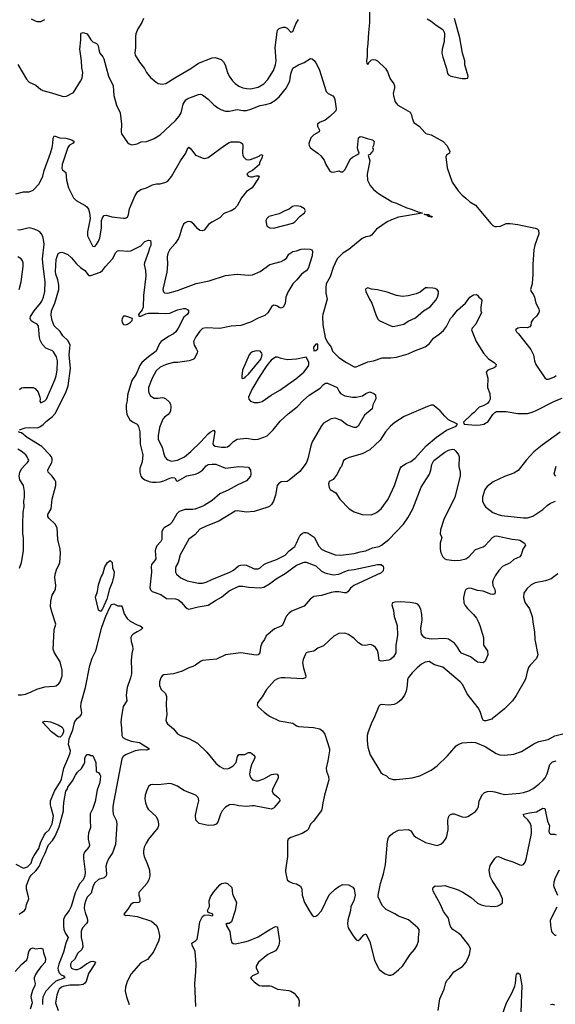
# Model space of a CAD drawing. Header units: inches. Extents: x 1771504 to 1971212, y 471788 to 643615.
# Tile 351 of 587: x 1871890 to 1877460, y 557953 to 568198. Entities that reach past the tile are written whole.
import ezdxf

# ---------------------------------------------------------------- set-up
doc = ezdxf.new("R2010")
doc.units = ezdxf.units.IN
doc.header["$MEASUREMENT"] = 0
doc.layers.add('B8575', color=7, linetype='Continuous')
doc.layers.add('B8576', color=7, linetype='Continuous')

msp = doc.modelspace()

# ---------------------------------------------------------------- linework, layer by layer
at = {"layer": 'B8575', "color": 5}
for points, elevation in [([(1871850, 559410), (1871930, 559370), (1871970, 559384), (1872000, 559410), (1872010, 559423), (1872023, 559470), (1872039, 559501), (1872090, 559574), (1872108, 559632), (1872146, 559714), (1872162, 559738), (1872196, 559770), (1872228, 559830), (1872241, 559910), (1872217, 560000)], 380), ([(1871886, 558890), (1871940, 558930), (1871953, 558950), (1871960, 558990), (1871984, 559050), (1871983, 559070), (1871962, 559150), (1871962, 559190), (1871993, 559270), (1872010, 559297), (1872059, 559341), (1872093, 559387), (1872126, 559470), (1872155, 559525), (1872178, 559590), (1872190, 559613), (1872230, 559659), (1872259, 559701), (1872299, 559801), (1872345, 559965), (1872347, 560000)], 360), ([(1872654, 560000), (1872650, 559989), (1872624, 559936), (1872622, 559870), (1872626, 559794), (1872606, 559734), (1872602, 559698), (1872603, 559670), (1872615, 559610), (1872609, 559590), (1872565, 559535), (1872554, 559510), (1872552, 559470), (1872570, 559330), (1872568, 559290), (1872551, 559250), (1872513, 559207), (1872486, 559154), (1872468, 559112), (1872425, 558970), (1872403, 558930), (1872360, 558870), (1872346, 558834), (1872344, 558770), (1872350, 558730), (1872367, 558690), (1872393, 558650), (1872369, 558591), (1872346, 558494), (1872298, 558370), (1872288, 558328), (1872289, 558309), (1872301, 558281), (1872321, 558261), (1872344, 558250), (1872360, 558230), (1872267, 558193), (1872224, 558156), (1872162, 558090), (1872132, 558028), (1872126, 557994), (1872126, 557950)], 360), ([(1872860, 560000), (1872858, 559970), (1872863, 559930), (1872894, 559870), (1872901, 559830), (1872885, 559615), (1872856, 559530), (1872814, 559466), (1872795, 559425), (1872787, 559390), (1872793, 559310), (1872789, 559290), (1872770, 559268), (1872710, 559253), (1872670, 559217), (1872653, 559187), (1872633, 559110), (1872593, 559067), (1872573, 559027), (1872563, 558990), (1872562, 558950), (1872570, 558910), (1872592, 558850), (1872595, 558825), (1872594, 558810), (1872586, 558794), (1872543, 558750), (1872530, 558715), (1872529, 558650), (1872544, 558590), (1872546, 558550), (1872535, 558525), (1872493, 558487), (1872459, 558421), (1872430, 558390), (1872420, 558370), (1872417, 558350), (1872429, 558330), (1872443, 558323), (1872470, 558315), (1872490, 558317), (1872524, 558330), (1872584, 558376), (1872630, 558399), (1872650, 558401), (1872670, 558396), (1872677, 558390), (1872673, 558373), (1872607, 558273), (1872580, 558190), (1872568, 558172), (1872550, 558160), (1872510, 558151), (1872410, 558152), (1872342, 558138), (1872324, 558130), (1872302, 558110), (1872289, 558090), (1872276, 558050), (1872261, 557970), (1872291, 557890)], 380), ([(1873217, 560000), (1873225, 559985), (1873308, 559908), (1873325, 559870), (1873332, 559830), (1873332, 559810), (1873325, 559790), (1873230, 559670), (1873204, 559630), (1873186, 559590), (1873176, 559550), (1873176, 559524), (1873184, 559490), (1873217, 559417), (1873239, 559350), (1873245, 559290), (1873233, 559250), (1873211, 559209), (1873130, 559117), (1873128, 559090), (1873139, 559050), (1873138, 559022), (1873128, 559012), (1873070, 559010), (1873047, 558990), (1873016, 558944), (1872972, 558890), (1872990, 558878), (1873010, 558881), (1873110, 558867), (1873259, 558819), (1873315, 558770), (1873331, 558730), (1873343, 558670), (1873345, 558650), (1873335, 558610), (1873280, 558500), (1873219, 558421), (1873150, 558383), (1873050, 558269), (1873006, 558190), (1872991, 558130), (1872988, 558090), (1872999, 558030), (1873028, 557950)], 420), ([(1874026, 560000), (1873995, 559965), (1873978, 559930), (1873950, 559849), (1873934, 559826), (1873910, 559816), (1873850, 559815), (1873756, 559836), (1873723, 559870), (1873719, 559921), (1873737, 560000)], 420), ([(1874536, 560000), (1874530, 559993), (1874510, 559982), (1874419, 560000)], 420), ([(1875035, 560000), (1875030, 559970), (1874943, 559857), (1874913, 559827), (1874889, 559771), (1874879, 559761), (1874826, 559730), (1874710, 559690), (1874683, 559670), (1874675, 559650), (1874676, 559490), (1874653, 559350), (1874653, 559330), (1874671, 559250), (1874691, 559231), (1874730, 559215), (1874770, 559206), (1874810, 559181), (1874825, 559150), (1874828, 559090), (1874852, 559012), (1874911, 558911), (1874930, 558882), (1874950, 558866), (1874970, 558871), (1874990, 558885), (1875030, 558926), (1875110, 559091), (1875170, 559150), (1875210, 559179), (1875250, 559199), (1875310, 559195), (1875353, 559173), (1875370, 559150), (1875379, 559090), (1875365, 559030), (1875333, 558970), (1875330, 558928), (1875302, 558830), (1875298, 558790), (1875306, 558750), (1875350, 558675), (1875390, 558625), (1875410, 558618), (1875430, 558631), (1875470, 558676), (1875490, 558685), (1875530, 558606), (1875580, 558410), (1875622, 558330), (1875630, 558317), (1875691, 558271), (1875730, 558258), (1875750, 558258), (1875770, 558265), (1875830, 558311), (1875870, 558351), (1875950, 558470), (1875997, 558523), (1876020, 558560), (1876036, 558610), (1876036, 558650), (1876046, 558710), (1876043, 558730), (1876029, 558750), (1875932, 558832), (1875830, 558869), (1875790, 558896), (1875700, 558940), (1875661, 558981), (1875619, 559070), (1875619, 559090), (1875642, 559210), (1875672, 559310), (1875693, 559407), (1875715, 559650), (1875727, 559690), (1875742, 559710), (1875770, 559734), (1875830, 559764), (1875930, 559772), (1875958, 559758), (1875990, 559710), (1876010, 559694), (1876110, 559637), (1876230, 559607), (1876250, 559611), (1876270, 559621), (1876296, 559644), (1876319, 559670), (1876329, 559690), (1876347, 559770), (1876344, 559870), (1876352, 559910), (1876371, 559929), (1876390, 559935), (1876410, 559935), (1876490, 559903), (1876530, 559899), (1876550, 559906), (1876590, 559931), (1876630, 559961), (1876652, 559988), (1876657, 560000)], 440), ([(1876241, 557890), (1876258, 558010), (1876305, 558110), (1876321, 558179), (1876335, 558205), (1876361, 558230), (1876405, 558290), (1876494, 558346), (1876533, 558390), (1876569, 558470), (1876579, 558530), (1876561, 558570), (1876481, 558670), (1876458, 558690), (1876396, 558730), (1876375, 558755), (1876363, 558783), (1876351, 558850), (1876298, 558918), (1876267, 558990), (1876190, 559130), (1876186, 559150), (1876190, 559170), (1876210, 559185), (1876250, 559181), (1876310, 559190), (1876450, 559145), (1876500, 559120), (1876584, 559064), (1876650, 559006), (1876690, 558987), (1876730, 558978), (1876830, 558970), (1876863, 558977), (1876890, 558991), (1876910, 559010), (1876910, 559050), (1876876, 559130), (1876803, 559243), (1876784, 559284), (1876773, 559350), (1876782, 559398), (1876830, 559472), (1876850, 559488), (1876870, 559490), (1876930, 559462), (1877017, 559437), (1877090, 559404), (1877110, 559402), (1877130, 559408), (1877147, 559433), (1877156, 559464), (1877212, 559730), (1877213, 559770), (1877209, 559810), (1877198, 559838), (1877174, 559874), (1877133, 559910), (1877129, 559930), (1877190, 559944), (1877265, 559955), (1877330, 559993), (1877350, 559991), (1877378, 559858), (1877399, 559810), (1877394, 559754), (1877397, 559737), (1877410, 559724), (1877450, 559722), (1877470, 559716)], 420), ([(1877500, 559350), (1877459, 559270), (1877445, 559225), (1877443, 559190), (1877447, 559170), (1877482, 559090)], 420), ([(1873720, 557930), (1873711, 558169), (1873723, 558290), (1873724, 558370), (1873716, 558504), (1873683, 558570), (1873681, 558590), (1873723, 558617), (1873734, 558630), (1873750, 558711), (1873763, 558810), (1873790, 558866), (1873810, 558882), (1873850, 558884), (1873890, 558874), (1873898, 558882), (1873898, 558890), (1873890, 558895), (1873850, 558908), (1873842, 558930), (1873864, 558970), (1873861, 559030), (1873874, 559070), (1873910, 559123), (1873970, 559195), (1873990, 559211), (1874030, 559218), (1874050, 559211), (1874096, 559170), (1874103, 559103), (1874114, 559074), (1874139, 559030), (1874144, 559010), (1874130, 558930), (1874091, 558810), (1874070, 558794), (1874045, 558795), (1874034, 558790), (1874042, 558782), (1874042, 558770), (1874050, 558751), (1874075, 558710), (1874085, 558630), (1874095, 558595), (1874110, 558586), (1874130, 558583), (1874230, 558603), (1874270, 558615), (1874370, 558655), (1874490, 558731), (1874550, 558763), (1874570, 558758), (1874572, 558752), (1874591, 558610), (1874586, 558570), (1874570, 558536), (1874550, 558510), (1874469, 558471), (1874373, 558390), (1874348, 558350), (1874350, 558330), (1874370, 558290), (1874367, 558273), (1874311, 558249), (1874291, 558230), (1874305, 558210), (1874330, 558186), (1874382, 558150), (1874410, 558144), (1874490, 558145), (1874510, 558141), (1874570, 558109), (1874690, 558096), (1874710, 558089), (1874743, 558070), (1874763, 558050), (1874788, 558010), (1874795, 557990), (1874793, 557930)], 420), ([(1877476, 558964), (1877408, 558830), (1877410, 558774), (1877422, 558710), (1877430, 558696), (1877454, 558674), (1877470, 558671)], 420), ([(1871844, 558296), (1871910, 558367), (1871963, 558417), (1871976, 558444), (1871980, 558490), (1871990, 558510), (1872010, 558534), (1872030, 558541), (1872051, 558531), (1872110, 558539), (1872130, 558531), (1872138, 558490), (1872159, 558430), (1872155, 558390), (1872113, 558347), (1872079, 558301), (1872055, 558265), (1872042, 558230), (1872040, 558210), (1872050, 558170), (1872048, 558150), (1872024, 558096), (1872010, 558050), (1872007, 558030), (1872019, 557970), (1871999, 557901)], 340), ([(1876910, 557850), (1876953, 557970), (1877008, 558070), (1877038, 558142), (1877045, 558170), (1877052, 558248), (1877058, 558262), (1877070, 558279), (1877090, 558266), (1877113, 558150), (1877102, 557870)], 380), ([(1877409, 557951), (1877430, 557955), (1877450, 557948)], 380)]:
    msp.add_lwpolyline(points, dxfattribs=dict(at, elevation=elevation))
at = {"layer": 'B8576', "color": 5}
for points, elevation in [([(1872008, 568208), (1872050, 568186), (1872070, 568181), (1872110, 568181), (1872150, 568201)], 480), ([(1873179, 568210), (1873160, 568170), (1873118, 568102), (1873097, 568050), (1873093, 568027), (1873095, 567910), (1873088, 567850), (1873090, 567830), (1873135, 567755), (1873188, 567690), (1873210, 567650), (1873250, 567597), (1873310, 567547), (1873330, 567536), (1873370, 567528), (1873410, 567533), (1873505, 567595), (1873669, 567690), (1873750, 567745), (1873890, 567802), (1873924, 567804), (1873985, 567785), (1874010, 567760), (1874027, 567730), (1874050, 567650), (1874069, 567610), (1874102, 567562), (1874130, 567533), (1874168, 567508), (1874209, 567489), (1874250, 567481), (1874290, 567480), (1874370, 567498), (1874430, 567532), (1874470, 567576), (1874529, 567670), (1874550, 567730), (1874557, 567770), (1874547, 567910), (1874566, 568070), (1874572, 568088), (1874590, 568106), (1874630, 568120), (1874650, 568120), (1874670, 568111), (1874710, 568070), (1874730, 568076), (1874763, 568157), (1874790, 568200)], 480), ([(1875529, 568289), (1875528, 568170), (1875516, 568064), (1875512, 567950), (1875505, 567890), (1875505, 567815), (1875498, 567770), (1875501, 567741), (1875510, 567731), (1875523, 567757), (1875550, 567779), (1875570, 567785), (1875590, 567782), (1875611, 567771), (1875694, 567690), (1875715, 567655), (1875743, 567583), (1875781, 567530), (1875788, 567510), (1875788, 567490), (1875774, 567430), (1875776, 567410), (1875792, 567352), (1875806, 567330), (1875824, 567310), (1875852, 567290), (1875950, 567237), (1875965, 567210), (1875972, 567172), (1875990, 567130), (1876048, 567088), (1876103, 567023), (1876115, 567015), (1876170, 567001), (1876262, 566950), (1876295, 566930), (1876332, 566890), (1876363, 566830), (1876361, 566810), (1876330, 566790), (1876320, 566770), (1876337, 566657), (1876387, 566507), (1876450, 566416), (1876490, 566371), (1876530, 566343), (1876570, 566303), (1876630, 566270), (1876790, 566078), (1876810, 566058), (1876830, 566047), (1876850, 566045), (1876890, 566050), (1876950, 566076), (1876990, 566076), (1877070, 566066), (1877250, 566030), (1877270, 566023), (1877285, 566010), (1877290, 565970), (1877248, 565852), (1877237, 565803), (1877225, 565650), (1877228, 565552), (1877218, 565450), (1877203, 565390), (1877209, 565370), (1877234, 565334), (1877244, 565310), (1877258, 565250), (1877290, 565191), (1877292, 565170), (1877288, 565150), (1877266, 565114), (1877230, 565081), (1877208, 565050), (1877205, 565015), (1877196, 565004), (1877167, 564993), (1877110, 564995), (1877071, 564990), (1877047, 564970), (1877055, 564950), (1877079, 564930), (1877206, 564766), (1877233, 564710), (1877244, 564650), (1877259, 564610), (1877350, 564471), (1877370, 564459), (1877390, 564457), (1877450, 564482), (1877470, 564497)], 480), ([(1876128, 568208), (1876170, 568184), (1876221, 568141), (1876290, 568096), (1876304, 568070), (1876308, 568050), (1876303, 567970), (1876284, 567890), (1876281, 567850), (1876289, 567809), (1876328, 567690), (1876340, 567640), (1876350, 567625), (1876372, 567612), (1876492, 567588), (1876530, 567587), (1876549, 567591), (1876553, 567610), (1876519, 567730), (1876520, 567770), (1876494, 567850), (1876468, 568010), (1876413, 568210)], 520), ([(1871871, 567731), (1871960, 567580), (1871987, 567547), (1872057, 567517), (1872110, 567473), (1872130, 567462), (1872219, 567439), (1872330, 567402), (1872350, 567399), (1872376, 567404), (1872450, 567441), (1872523, 567557), (1872538, 567590), (1872547, 567650), (1872536, 567696), (1872534, 567770), (1872516, 567890), (1872527, 567990), (1872527, 568050), (1872530, 568058), (1872550, 568065), (1872590, 568051), (1872629, 567989), (1872650, 567968), (1872690, 567950), (1872700, 567940), (1872707, 567927), (1872715, 567870), (1872723, 567850), (1872753, 567813), (1872764, 567790), (1872813, 567610), (1872861, 567510), (1872869, 567410), (1872895, 567310), (1872936, 567230), (1872949, 567110), (1872946, 567030), (1872950, 567012), (1873010, 566921), (1873027, 566907), (1873057, 566897), (1873110, 566905), (1873152, 566928), (1873210, 566930), (1873230, 566937), (1873290, 566962), (1873350, 566999), (1873510, 567150), (1873550, 567194), (1873570, 567230), (1873590, 567321), (1873616, 567364), (1873640, 567380), (1873750, 567419), (1873770, 567422), (1873790, 567418), (1873850, 567370), (1873910, 567312), (1873950, 567280), (1873983, 567263), (1874030, 567248), (1874070, 567248), (1874150, 567263), (1874212, 567252), (1874250, 567253), (1874294, 567266), (1874390, 567307), (1874450, 567316), (1874499, 567330), (1874544, 567356), (1874590, 567397), (1874666, 567490), (1874698, 567562), (1874710, 567636), (1874730, 567695), (1874789, 567730), (1874850, 567753), (1874915, 567795), (1874930, 567791), (1874953, 567773), (1874971, 567750), (1875004, 567684), (1875076, 567450), (1875098, 567430), (1875146, 567406), (1875161, 567390), (1875168, 567368), (1875182, 567270), (1875177, 567250), (1875116, 567190), (1875066, 567154), (1875008, 567130), (1874988, 567110), (1874986, 567090), (1875007, 567050), (1875006, 567030), (1874950, 567002), (1874916, 566970), (1874898, 566910), (1874900, 566890), (1874910, 566870), (1874930, 566850), (1874991, 566810), (1875022, 566782), (1875056, 566736), (1875075, 566690), (1875111, 566630), (1875130, 566616), (1875150, 566611), (1875210, 566626), (1875230, 566616), (1875250, 566615), (1875270, 566637), (1875331, 566750), (1875351, 566769), (1875404, 566796), (1875422, 566810), (1875406, 566846), (1875404, 566864), (1875413, 566970), (1875430, 566982), (1875450, 566980), (1875502, 566962), (1875559, 566950), (1875575, 566930), (1875571, 566890), (1875558, 566870), (1875566, 566850), (1875561, 566830), (1875550, 566815), (1875530, 566795), (1875514, 566790), (1875530, 566730), (1875502, 566590), (1875508, 566528), (1875533, 566473), (1875570, 566430), (1875622, 566390), (1875764, 566304), (1875810, 566288), (1875904, 566244), (1875970, 566225), (1876030, 566200), (1876078, 566190), (1876075, 566185), (1875830, 566143), (1875757, 566117), (1875710, 566094), (1875601, 566019), (1875550, 565956), (1875530, 565946), (1875490, 565939), (1875450, 565920), (1875312, 565808), (1875250, 565770), (1875192, 565710), (1875150, 565620), (1875117, 565523), (1875078, 565450), (1875072, 565410), (1875073, 565353), (1875089, 565290), (1875042, 565130), (1875039, 565110), (1875042, 565022), (1875068, 564890), (1875086, 564846), (1875129, 564790), (1875144, 564750), (1875210, 564682), (1875290, 564630), (1875370, 564587), (1875390, 564587), (1875510, 564639), (1875570, 564647), (1875661, 564679), (1875750, 564681), (1875810, 564688), (1875930, 564720), (1875989, 564751), (1876105, 564795), (1876151, 564829), (1876195, 564885), (1876254, 564926), (1876297, 564963), (1876330, 565007), (1876370, 565090), (1876391, 565109), (1876443, 565177), (1876525, 565250), (1876570, 565310), (1876610, 565335), (1876639, 565339), (1876650, 565332), (1876665, 565310), (1876691, 565291), (1876696, 565276), (1876687, 565207), (1876686, 565170), (1876691, 565150), (1876635, 565030), (1876597, 564990), (1876587, 564970), (1876638, 564850), (1876714, 564730), (1876764, 564670), (1876825, 564630), (1876844, 564610), (1876843, 564597), (1876843, 564590), (1876825, 564575), (1876758, 564550), (1876741, 564530), (1876759, 564470), (1876756, 564370), (1876778, 564310), (1876782, 564250), (1876772, 564230), (1876754, 564206), (1876710, 564179), (1876670, 564165), (1876650, 564150), (1876615, 564110), (1876587, 564090), (1876505, 564010), (1876511, 563991), (1876630, 563980), (1876678, 563982), (1876717, 563990), (1876762, 564018), (1876810, 564091), (1876830, 564111), (1876850, 564121), (1876950, 564122), (1877070, 564102), (1877130, 564099), (1877170, 564101), (1877210, 564111), (1877253, 564127), (1877450, 564230), (1877530, 564260)], 460), ([(1871850, 566387), (1871930, 566407), (1871990, 566407), (1872030, 566426), (1872091, 566489), (1872131, 566570), (1872144, 566630), (1872210, 566808), (1872229, 566870), (1872236, 566910), (1872239, 566961), (1872249, 566991), (1872308, 566968), (1872370, 566966), (1872431, 566950), (1872456, 566930), (1872446, 566914), (1872408, 566892), (1872392, 566868), (1872330, 566690), (1872329, 566649), (1872335, 566635), (1872369, 566609), (1872378, 566530), (1872397, 566450), (1872450, 566345), (1872476, 566316), (1872570, 566265), (1872588, 566250), (1872606, 566226), (1872616, 566190), (1872623, 566130), (1872596, 565990), (1872596, 565950), (1872647, 565847), (1872650, 565842), (1872670, 565839), (1872690, 565859), (1872710, 565894), (1872723, 565930), (1872740, 566030), (1872742, 566110), (1872750, 566136), (1872764, 566156), (1872770, 566161), (1872790, 566164), (1872847, 566147), (1872970, 566132), (1872990, 566132), (1873010, 566145), (1873020, 566170), (1873032, 566230), (1873048, 566272), (1873091, 566369), (1873114, 566406), (1873150, 566432), (1873210, 566450), (1873270, 566480), (1873311, 566491), (1873350, 566491), (1873410, 566507), (1873430, 566517), (1873470, 566568), (1873561, 566730), (1873617, 566810), (1873630, 566846), (1873649, 566871), (1873670, 566856), (1873718, 566790), (1873798, 566758), (1873815, 566755), (1873850, 566766), (1874019, 566890), (1874070, 566922), (1874090, 566929), (1874170, 566928), (1874190, 566922), (1874206, 566906), (1874210, 566890), (1874207, 566810), (1874210, 566790), (1874219, 566770), (1874245, 566745), (1874270, 566739), (1874290, 566743), (1874380, 566780), (1874390, 566790), (1874410, 566794), (1874415, 566790), (1874411, 566769), (1874385, 566710), (1874385, 566690), (1874312, 566628), (1874270, 566609), (1874251, 566590), (1874265, 566570), (1874290, 566562), (1874310, 566563), (1874350, 566575), (1874375, 566575), (1874382, 566570), (1874372, 566550), (1874307, 566450), (1874250, 566410), (1874196, 566344), (1874150, 566262), (1874124, 566230), (1874090, 566208), (1874030, 566190), (1874010, 566177), (1873970, 566138), (1873888, 566092), (1873854, 566066), (1873810, 566010), (1873790, 566001), (1873765, 566005), (1873742, 566022), (1873701, 566070), (1873670, 566094), (1873650, 566098), (1873630, 566095), (1873610, 566085), (1873594, 566070), (1873575, 566030), (1873553, 565950), (1873540, 565920), (1873507, 565870), (1873450, 565808), (1873430, 565766), (1873424, 565730), (1873426, 565650), (1873421, 565570), (1873382, 565410), (1873379, 565390), (1873385, 565365), (1873396, 565356), (1873430, 565352), (1873530, 565380), (1873726, 565454), (1873860, 565480), (1874030, 565536), (1874150, 565549), (1874270, 565539), (1874310, 565545), (1874390, 565578), (1874490, 565650), (1874610, 565684), (1874641, 565699), (1874663, 565717), (1874690, 565757), (1874730, 565787), (1874770, 565794), (1874818, 565810), (1874850, 565814), (1874911, 565811), (1874925, 565805), (1874935, 565790), (1874930, 565742), (1874889, 565610), (1874870, 565585), (1874820, 565550), (1874772, 565490), (1874732, 565450), (1874678, 565362), (1874657, 565310), (1874650, 565244), (1874630, 565207), (1874610, 565197), (1874590, 565203), (1874570, 565218), (1874550, 565225), (1874530, 565227), (1874509, 565211), (1874470, 565147), (1874441, 565119), (1874370, 565094), (1874290, 565052), (1874190, 565016), (1874090, 565010), (1873970, 564984), (1873830, 564992), (1873790, 564984), (1873762, 564958), (1873720, 564900), (1873699, 564850), (1873705, 564810), (1873730, 564770), (1873738, 564750), (1873737, 564730), (1873704, 564670), (1873690, 564661), (1873651, 564650), (1873530, 564632), (1873490, 564631), (1873414, 564610), (1873350, 564582), (1873310, 564544), (1873267, 564470), (1873230, 564370), (1873229, 564330), (1873235, 564310), (1873250, 564286), (1873270, 564269), (1873290, 564260), (1873330, 564260), (1873370, 564267), (1873390, 564264), (1873410, 564253), (1873443, 564223), (1873457, 564197), (1873462, 564170), (1873459, 564130), (1873450, 564110), (1873433, 564090), (1873396, 564064), (1873379, 564041), (1873344, 563956), (1873329, 563870), (1873330, 563830), (1873372, 563752), (1873385, 563690), (1873401, 563650), (1873415, 563630), (1873430, 563618), (1873470, 563605), (1873530, 563614), (1873604, 563650), (1873670, 563704), (1873774, 563806), (1873850, 563889), (1873870, 563906), (1873910, 563927), (1873919, 563910), (1873902, 563810), (1873900, 563790), (1873904, 563770), (1873922, 563762), (1873990, 563750), (1874030, 563749), (1874050, 563753), (1874076, 563770), (1874112, 563810), (1874150, 563832), (1874250, 563844), (1874330, 563829), (1874370, 563835), (1874430, 563853), (1874462, 563870), (1874490, 563895), (1874526, 563930), (1874600, 564020), (1874682, 564098), (1874777, 564170), (1874841, 564239), (1874900, 564290), (1875014, 564366), (1875050, 564404), (1875070, 564415), (1875090, 564416), (1875190, 564372), (1875212, 564330), (1875227, 564310), (1875270, 564285), (1875350, 564269), (1875390, 564270), (1875455, 564285), (1875490, 564310), (1875530, 564327), (1875574, 564310), (1875590, 564294), (1875593, 564253), (1875564, 564190), (1875556, 564150), (1875477, 564083), (1875410, 563970), (1875390, 563956), (1875370, 563955), (1875310, 563975), (1875287, 563987), (1875230, 564033), (1875170, 564052), (1875130, 564045), (1875050, 564001), (1875028, 563972), (1874933, 563807), (1874916, 563764), (1874888, 563630), (1874870, 563585), (1874802, 563498), (1874694, 563406), (1874670, 563393), (1874610, 563388), (1874582, 563370), (1874569, 563350), (1874549, 563250), (1874529, 563190), (1874510, 563154), (1874490, 563135), (1874470, 563125), (1874330, 563082), (1874250, 563074), (1874151, 563089), (1874130, 563085), (1873960, 562980), (1873830, 562929), (1873764, 562896), (1873710, 562839), (1873648, 562792), (1873559, 562630), (1873537, 562550), (1873515, 562510), (1873511, 562490), (1873511, 562450), (1873521, 562430), (1873566, 562390), (1873630, 562359), (1873750, 562334), (1873790, 562334), (1873830, 562344), (1873887, 562373), (1874074, 562450), (1874113, 562470), (1874165, 562515), (1874190, 562524), (1874230, 562527), (1874250, 562523), (1874330, 562483), (1874370, 562486), (1874390, 562495), (1874430, 562528), (1874457, 562543), (1874560, 562580), (1874650, 562626), (1874692, 562670), (1874750, 562717), (1874770, 562751), (1874792, 562808), (1874807, 562833), (1874830, 562857), (1874850, 562864), (1874870, 562864), (1874890, 562856), (1874953, 562813), (1875001, 562721), (1875030, 562690), (1875070, 562669), (1875170, 562630), (1875230, 562628), (1875370, 562644), (1875430, 562662), (1875490, 562673), (1875558, 562702), (1875630, 562718), (1875653, 562730), (1875730, 562790), (1875882, 562950), (1875926, 563014), (1875980, 563110), (1876065, 563335), (1876151, 563470), (1876166, 563510), (1876175, 563570), (1876197, 563610), (1876310, 563697), (1876350, 563718), (1876390, 563729), (1876410, 563725), (1876425, 563710), (1876454, 563670), (1876462, 563650), (1876458, 563550), (1876470, 563490), (1876469, 563450), (1876416, 563230), (1876302, 562998), (1876265, 562890), (1876262, 562850), (1876279, 562810), (1876264, 562750), (1876264, 562690), (1876270, 562650), (1876290, 562610), (1876310, 562590), (1876330, 562582), (1876410, 562570), (1876470, 562573), (1876530, 562590), (1876560, 562610), (1876630, 562684), (1876710, 562712), (1876730, 562728), (1876806, 562810), (1876830, 562823), (1876850, 562827), (1877010, 562793), (1877073, 562787), (1877090, 562782), (1877141, 562750), (1877151, 562730), (1877121, 562690), (1877106, 562630), (1877091, 562610), (1877030, 562581), (1876990, 562547), (1876912, 562508), (1876872, 562468), (1876835, 562410), (1876813, 562370), (1876808, 562350), (1876810, 562310), (1876830, 562270), (1876835, 562250), (1876830, 562224), (1876810, 562219), (1876790, 562222), (1876711, 562251), (1876650, 562260), (1876590, 562281), (1876570, 562282), (1876550, 562281), (1876531, 562270), (1876520, 562250), (1876505, 562185), (1876509, 562130), (1876522, 562102), (1876546, 562070), (1876610, 562010), (1876640, 561970), (1876661, 561930), (1876675, 561895), (1876712, 561770), (1876713, 561690), (1876755, 561630), (1876757, 561590), (1876730, 561522), (1876710, 561505), (1876650, 561514), (1876577, 561570), (1876486, 561606), (1876466, 561626), (1876444, 561670), (1876411, 561710), (1876350, 561753), (1876310, 561760), (1876170, 561752), (1876110, 561764), (1876093, 561773), (1876070, 561805), (1876064, 561830), (1876061, 561870), (1876074, 561950), (1876073, 562010), (1876063, 562063), (1876042, 562102), (1876030, 562116), (1876010, 562124), (1875950, 562135), (1875850, 562140), (1875790, 562138), (1875766, 562130), (1875761, 562110), (1875776, 562050), (1875785, 561990), (1875814, 561894), (1875819, 561790), (1875802, 561690), (1875802, 561610), (1875778, 561570), (1875750, 561545), (1875730, 561534), (1875650, 561523), (1875630, 561529), (1875618, 561610), (1875610, 561633), (1875590, 561665), (1875570, 561682), (1875550, 561694), (1875530, 561698), (1875490, 561688), (1875450, 561691), (1875413, 561713), (1875370, 561758), (1875310, 561800), (1875270, 561815), (1875210, 561813), (1875156, 561784), (1875050, 561683), (1874990, 561658), (1874950, 561626), (1874890, 561619), (1874870, 561609), (1874857, 561590), (1874838, 561542), (1874831, 561510), (1874841, 561450), (1874865, 561370), (1874863, 561350), (1874830, 561341), (1874650, 561350), (1874610, 561350), (1874578, 561342), (1874539, 561321), (1874455, 561230), (1874410, 561154), (1874363, 561090), (1874362, 561082), (1874361, 561070), (1874371, 561050), (1874432, 560992), (1874487, 560950), (1874590, 560903), (1874730, 560879), (1874770, 560850), (1874790, 560845), (1874947, 560833), (1875010, 560818), (1875038, 560798), (1875064, 560764), (1875112, 560610), (1875113, 560590), (1875095, 560485), (1875076, 560410), (1875080, 560380), (1875103, 560323), (1875104, 560290), (1875059, 560130), (1875042, 560050), (1875035, 560000)], 440), ([(1871888, 564352), (1871910, 564368), (1871930, 564372), (1872012, 564372), (1872030, 564370), (1872050, 564361), (1872082, 564322), (1872101, 564270), (1872103, 564250), (1872098, 564230), (1872110, 564212), (1872150, 564231), (1872170, 564251), (1872257, 564450), (1872270, 564491), (1872280, 564550), (1872284, 564650), (1872271, 564690), (1872242, 564742), (1872230, 564752), (1872161, 564781), (1872122, 564822), (1872104, 564864), (1872097, 564890), (1872086, 565010), (1872070, 565030), (1872030, 565050), (1872010, 565065), (1871999, 565090), (1872003, 565110), (1872041, 565170), (1872107, 565250), (1872119, 565270), (1872137, 565310), (1872151, 565370), (1872155, 565470), (1872133, 565633), (1872128, 565710), (1872144, 565864), (1872139, 565910), (1872130, 565944), (1872114, 565974), (1872099, 565990), (1872068, 566008), (1872030, 566023), (1871989, 566031), (1871890, 566010), (1871870, 566012)], 440), ([(1871888, 563932), (1871948, 563950), (1871990, 563955), (1872070, 563952), (1872099, 563961), (1872135, 563985), (1872170, 564021), (1872230, 564070), (1872258, 564102), (1872281, 564139), (1872374, 564330), (1872395, 564390), (1872417, 564570), (1872404, 564710), (1872415, 564815), (1872390, 564862), (1872339, 564910), (1872310, 564954), (1872250, 565014), (1872227, 565070), (1872216, 565124), (1872222, 565170), (1872256, 565250), (1872298, 565390), (1872296, 565436), (1872286, 565490), (1872266, 565550), (1872263, 565577), (1872270, 565702), (1872290, 565765), (1872310, 565776), (1872330, 565778), (1872390, 565756), (1872430, 565719), (1872479, 565659), (1872521, 565621), (1872566, 565590), (1872603, 565543), (1872610, 565538), (1872630, 565537), (1872728, 565572), (1872750, 565587), (1872781, 565630), (1872854, 565710), (1872890, 565776), (1872907, 565793), (1872930, 565797), (1873010, 565790), (1873046, 565794), (1873150, 565846), (1873190, 565890), (1873230, 565906), (1873250, 565902), (1873255, 565875), (1873252, 565850), (1873239, 565821), (1873230, 565782), (1873188, 565670), (1873185, 565650), (1873199, 565590), (1873200, 565530), (1873176, 565330), (1873173, 565207), (1873162, 565178), (1873125, 565130), (1873130, 565112), (1873150, 565115), (1873201, 565139), (1873230, 565144), (1873334, 565146), (1873410, 565140), (1873450, 565143), (1873530, 565178), (1873593, 565193), (1873613, 565193), (1873639, 565179), (1873645, 565170), (1873646, 565150), (1873631, 565130), (1873596, 565104), (1873539, 564990), (1873512, 564950), (1873490, 564930), (1873439, 564901), (1873362, 564850), (1873345, 564830), (1873309, 564750), (1873228, 564692), (1873161, 564630), (1873141, 564599), (1873100, 564510), (1873057, 564443), (1873021, 564330), (1873012, 564290), (1873008, 564232), (1872997, 564190), (1872996, 564150), (1873005, 564090), (1873036, 564036), (1873070, 564010), (1873113, 563990), (1873127, 563967), (1873140, 563910), (1873143, 563783), (1873170, 563670), (1873162, 563598), (1873140, 563530), (1873139, 563490), (1873148, 563450), (1873163, 563430), (1873191, 563411), (1873246, 563390), (1873270, 563385), (1873310, 563385), (1873350, 563390), (1873390, 563401), (1873450, 563429), (1873475, 563435), (1873504, 563430), (1873521, 563401), (1873530, 563395), (1873629, 563451), (1873718, 563470), (1873750, 563483), (1873790, 563512), (1873830, 563557), (1873850, 563569), (1873890, 563575), (1873930, 563572), (1874030, 563533), (1874170, 563548), (1874270, 563542), (1874290, 563511), (1874294, 563470), (1874290, 563448), (1874250, 563399), (1874150, 563355), (1874057, 563303), (1873970, 563266), (1873890, 563197), (1873810, 563143), (1873770, 563125), (1873710, 563106), (1873690, 563103), (1873610, 563103), (1873550, 563080), (1873525, 563055), (1873473, 562967), (1873450, 562945), (1873391, 562910), (1873381, 562899), (1873367, 562870), (1873367, 562790), (1873358, 562770), (1873317, 562723), (1873302, 562690), (1873299, 562670), (1873304, 562590), (1873293, 562567), (1873262, 562530), (1873257, 562510), (1873260, 562450), (1873243, 562290), (1873250, 562265), (1873267, 562247), (1873356, 562216), (1873417, 562177), (1873510, 562172), (1873541, 562161), (1873570, 562138), (1873610, 562088), (1873630, 562072), (1873650, 562064), (1873746, 562090), (1873850, 562106), (1873925, 562155), (1873990, 562190), (1874070, 562257), (1874170, 562303), (1874210, 562305), (1874270, 562295), (1874390, 562287), (1874430, 562295), (1874487, 562330), (1874558, 562382), (1874650, 562435), (1874770, 562521), (1874850, 562555), (1874870, 562554), (1874970, 562517), (1875030, 562461), (1875063, 562443), (1875150, 562421), (1875210, 562428), (1875270, 562456), (1875310, 562469), (1875370, 562478), (1875610, 562529), (1875650, 562529), (1875670, 562512), (1875674, 562490), (1875670, 562464), (1875650, 562444), (1875366, 562310), (1875330, 562283), (1875307, 562250), (1875290, 562235), (1875267, 562233), (1875210, 562245), (1875170, 562245), (1875130, 562238), (1875030, 562207), (1874950, 562196), (1874910, 562170), (1874850, 562096), (1874717, 562043), (1874690, 562021), (1874662, 561990), (1874622, 561898), (1874610, 561887), (1874541, 561859), (1874454, 561786), (1874436, 561750), (1874409, 561710), (1874394, 561670), (1874388, 561612), (1874369, 561591), (1874350, 561585), (1874190, 561612), (1874030, 561590), (1873935, 561545), (1873790, 561530), (1873770, 561521), (1873718, 561482), (1873690, 561468), (1873650, 561456), (1873579, 561421), (1873490, 561391), (1873390, 561383), (1873370, 561370), (1873358, 561350), (1873344, 561310), (1873343, 561270), (1873362, 561230), (1873406, 561186), (1873415, 561155), (1873414, 561066), (1873421, 560970), (1873410, 560910), (1873415, 560890), (1873428, 560870), (1873490, 560820), (1873530, 560767), (1873563, 560750), (1873650, 560720), (1873739, 560670), (1873836, 560576), (1873930, 560463), (1873970, 560427), (1874010, 560407), (1874050, 560405), (1874070, 560409), (1874110, 560434), (1874140, 560470), (1874156, 560530), (1874170, 560552), (1874230, 560552), (1874270, 560573), (1874290, 560575), (1874324, 560544), (1874334, 560530), (1874335, 560515), (1874305, 560455), (1874289, 560410), (1874281, 560350), (1874284, 560330), (1874293, 560310), (1874310, 560290), (1874324, 560284), (1874350, 560277), (1874370, 560278), (1874430, 560298), (1874510, 560346), (1874550, 560353), (1874567, 560347), (1874579, 560330), (1874579, 560310), (1874519, 560190), (1874516, 560170), (1874527, 560147), (1874574, 560110), (1874591, 560090), (1874595, 560070), (1874536, 560000)], 420), ([(1871885, 565390), (1871904, 565470), (1871927, 565630), (1871925, 565670), (1871919, 565690), (1871905, 565710), (1871870, 565730)], 460), ([(1871873, 561173), (1871910, 561173), (1871950, 561182), (1872010, 561203), (1872069, 561231), (1872150, 561256), (1872250, 561262), (1872270, 561268), (1872297, 561290), (1872310, 561310), (1872333, 561370), (1872332, 561430), (1872310, 561515), (1872252, 561612), (1872238, 561650), (1872248, 561850), (1872267, 561910), (1872226, 562026), (1872211, 562090), (1872213, 562147), (1872228, 562212), (1872263, 562270), (1872265, 562315), (1872255, 562390), (1872258, 562430), (1872275, 562485), (1872301, 562530), (1872308, 562552), (1872315, 562645), (1872310, 562690), (1872285, 562790), (1872281, 562910), (1872260, 562950), (1872193, 563010), (1872182, 563030), (1872184, 563050), (1872216, 563110), (1872228, 563210), (1872267, 563350), (1872266, 563390), (1872256, 563410), (1872229, 563449), (1872187, 563490), (1872182, 563510), (1872189, 563530), (1872223, 563590), (1872228, 563610), (1872227, 563630), (1872219, 563650), (1872204, 563670), (1872119, 563759), (1871967, 563850), (1871910, 563901), (1871890, 563903), (1871879, 563910)], 420), ([(1877510, 563905), (1877323, 563770), (1877237, 563703), (1877161, 563619), (1877074, 563506), (1877030, 563479), (1876930, 563444), (1876815, 563390), (1876750, 563342), (1876726, 563310), (1876702, 563230), (1876704, 563190), (1876719, 563150), (1876735, 563130), (1876812, 563072), (1876865, 563050), (1876901, 563041), (1877130, 563016), (1877170, 563016), (1877226, 563034), (1877330, 563102), (1877375, 563145), (1877410, 563168), (1877463, 563190)], 460), ([(1871889, 562490), (1871910, 562552), (1871930, 562670), (1871929, 562809), (1871921, 562850), (1871921, 562950), (1871926, 563074), (1871935, 563130), (1871932, 563190), (1871941, 563230), (1871941, 563290), (1871930, 563350), (1871893, 563410), (1871883, 563450), (1871891, 563489), (1871912, 563528), (1871939, 563561), (1871972, 563590), (1871986, 563610), (1871969, 563650), (1871955, 563670), (1871904, 563710), (1871870, 563728)], 440), ([(1877465, 563550), (1877445, 563470), (1877463, 563450)], 480), ([(1877487, 562433), (1877418, 562382), (1877359, 562361), (1877250, 562339), (1877210, 562317), (1877164, 562276), (1877134, 562230), (1877129, 562190), (1877138, 562150), (1877146, 562130), (1877190, 562067), (1877221, 561990), (1877229, 561910), (1877244, 561830), (1877247, 561750), (1877278, 561590), (1877263, 561550), (1877198, 561482), (1877181, 561459), (1877166, 561414), (1877154, 561350), (1877147, 561330), (1877054, 561166), (1877016, 561110), (1876932, 561028), (1876822, 560938), (1876807, 560930), (1876801, 560919), (1876736, 560904), (1876724, 560904), (1876711, 560911), (1876704, 560924), (1876679, 560999), (1876659, 561039), (1876545, 561185), (1876497, 561277), (1876470, 561310), (1876290, 561461), (1876204, 561484), (1876150, 561520), (1876106, 561514), (1876070, 561492), (1876025, 561455), (1875970, 561401), (1875930, 561350), (1875924, 561330), (1875920, 561270), (1875909, 561210), (1875891, 561169), (1875857, 561123), (1875820, 561090), (1875786, 561074), (1875730, 561066), (1875650, 561073), (1875634, 561066), (1875625, 561055), (1875574, 560926), (1875551, 560889), (1875513, 560787), (1875505, 560750), (1875504, 560696), (1875510, 560630), (1875533, 560550), (1875645, 560365), (1875668, 560348), (1875705, 560330), (1875730, 560306), (1875774, 560294), (1875810, 560293), (1875970, 560308), (1876050, 560330), (1876170, 560388), (1876230, 560433), (1876340, 560540), (1876430, 560643), (1876450, 560658), (1876493, 560673), (1876590, 560680), (1876630, 560679), (1876730, 560635), (1876844, 560564), (1876882, 560550), (1876930, 560544), (1877030, 560555), (1877110, 560584), (1877237, 560663), (1877290, 560689), (1877385, 560710), (1877454, 560746), (1877552, 560772)], 460), ([(1872217, 560000), (1872209, 560029), (1872210, 560070), (1872252, 560170), (1872313, 560270), (1872323, 560297), (1872349, 560410), (1872402, 560530), (1872415, 560570), (1872417, 560590), (1872398, 560658), (1872406, 560714), (1872442, 560810), (1872455, 560870), (1872465, 560895), (1872490, 560929), (1872518, 560950), (1872532, 560970), (1872535, 560990), (1872525, 561050), (1872529, 561091), (1872573, 561250), (1872621, 561479), (1872644, 561556), (1872682, 561630), (1872744, 561876), (1872787, 561993), (1872831, 562090), (1872846, 562114), (1872870, 562121), (1872910, 562100), (1872950, 562099), (1872956, 562090), (1872976, 562016), (1873007, 561967), (1873040, 561940), (1873110, 561902), (1873143, 561890), (1873171, 561870), (1873151, 561850), (1873110, 561830), (1873070, 561803), (1873056, 561790), (1873047, 561770), (1873049, 561730), (1873064, 561684), (1873068, 561650), (1873056, 561604), (1873048, 561532), (1873054, 561434), (1873051, 561391), (1873042, 561350), (1873006, 561250), (1872997, 561170), (1873004, 561110), (1872967, 561053), (1872947, 560950), (1872941, 560890), (1872949, 560830), (1872951, 560751), (1872962, 560730), (1872992, 560712), (1873050, 560691), (1873136, 560676), (1873239, 560610), (1873230, 560603), (1873210, 560598), (1873150, 560601), (1873090, 560590), (1872990, 560550), (1872967, 560533), (1872953, 560507), (1872868, 560070), (1872860, 560010), (1872860, 560000)], 380), ([(1872347, 560000), (1872350, 560052), (1872370, 560171), (1872386, 560194), (1872390, 560211), (1872440, 560280), (1872470, 560339), (1872490, 560367), (1872532, 560408), (1872557, 560450), (1872567, 560473), (1872566, 560510), (1872573, 560530), (1872591, 560551), (1872611, 560551), (1872630, 560542), (1872650, 560542), (1872681, 560470), (1872684, 560384), (1872690, 560372), (1872710, 560365), (1872725, 560345), (1872730, 560330), (1872728, 560290), (1872720, 560250), (1872696, 560184), (1872675, 560065), (1872654, 560000)], 360), ([(1876657, 560000), (1876661, 560010), (1876670, 560071), (1876703, 560137), (1876724, 560156), (1876754, 560166), (1876790, 560170), (1876830, 560165), (1876890, 560145), (1876930, 560138), (1877090, 560149), (1877130, 560156), (1877184, 560176), (1877230, 560200), (1877290, 560244), (1877334, 560286), (1877354, 560310), (1877376, 560350), (1877403, 560450), (1877430, 560476), (1877470, 560488)], 440), ([(1873737, 560000), (1873753, 560070), (1873750, 560096), (1873742, 560110), (1873722, 560130), (1873597, 560177), (1873530, 560224), (1873470, 560248), (1873450, 560251), (1873330, 560236), (1873270, 560240), (1873250, 560236), (1873230, 560218), (1873207, 560170), (1873194, 560130), (1873191, 560090), (1873198, 560050), (1873211, 560011), (1873217, 560000)], 420), ([(1874419, 560000), (1874330, 560018), (1874310, 560020), (1874250, 560013), (1874170, 560020), (1874110, 560031), (1874072, 560028), (1874030, 560005), (1874026, 560000)], 420)]:
    msp.add_lwpolyline(points, dxfattribs=dict(at, elevation=elevation))
for points, elevation in [([(1874770, 566260), (1874741, 566259), (1874727, 566253), (1874692, 566228), (1874649, 566211), (1874590, 566179), (1874482, 566150), (1874459, 566130), (1874451, 566110), (1874461, 566050), (1874490, 566031), (1874530, 566028), (1874730, 566080), (1874750, 566095), (1874805, 566155), (1874853, 566190), (1874861, 566210), (1874853, 566230), (1874810, 566253)], 460), ([(1876144, 566164), (1876150, 566165), (1876157, 566157), (1876181, 566150), (1876177, 566143), (1876170, 566144), (1876139, 566150), (1876138, 566158), (1876125, 566165), (1876095, 566170), (1876104, 566176), (1876145, 566170)], 460), ([(1876130, 565410), (1876110, 565408), (1876056, 565364), (1876014, 565346), (1875930, 565324), (1875870, 565319), (1875809, 565329), (1875710, 565363), (1875610, 565389), (1875550, 565393), (1875510, 565409), (1875490, 565398), (1875487, 565390), (1875491, 565370), (1875527, 565290), (1875551, 565250), (1875601, 565110), (1875619, 565079), (1875630, 565067), (1875750, 565013), (1875770, 565006), (1875790, 565008), (1875884, 565030), (1875930, 565060), (1876005, 565095), (1876090, 565170), (1876158, 565210), (1876219, 565281), (1876235, 565310), (1876246, 565350), (1876245, 565370), (1876233, 565390), (1876210, 565401), (1876186, 565406)], 480), ([(1872994, 565114), (1872970, 565112), (1872954, 565090), (1872952, 565070), (1872957, 565050), (1872970, 565026), (1872990, 565024), (1873010, 565029), (1873041, 565050), (1873059, 565070), (1873062, 565090)], 420), ([(1874990, 564822), (1874970, 564822), (1874947, 564790), (1874950, 564754), (1874970, 564756), (1874990, 564772)], 460), ([(1874350, 564754), (1874310, 564742), (1874290, 564729), (1874276, 564710), (1874208, 564550), (1874199, 564490), (1874201, 564470), (1874210, 564464), (1874230, 564471), (1874237, 564483), (1874271, 564510), (1874401, 564670), (1874413, 564713), (1874407, 564727), (1874390, 564749)], 460), ([(1874870, 564688), (1874770, 564667), (1874670, 564658), (1874610, 564672), (1874570, 564688), (1874550, 564687), (1874505, 564655), (1874461, 564599), (1874380, 564480), (1874305, 564350), (1874269, 564270), (1874273, 564250), (1874290, 564228), (1874330, 564215), (1874370, 564214), (1874410, 564226), (1874506, 564290), (1874597, 564343), (1874760, 564460), (1874844, 564530), (1874890, 564590), (1874897, 564610), (1874896, 564636)], 460), ([(1876170, 564187), (1876130, 564172), (1875890, 564071), (1875790, 564008), (1875745, 563970), (1875693, 563910), (1875637, 563823), (1875530, 563723), (1875450, 563681), (1875317, 563643), (1875285, 563630), (1875258, 563610), (1875236, 563550), (1875223, 563537), (1875191, 563470), (1875150, 563415), (1875107, 563393), (1875103, 563370), (1875107, 563330), (1875118, 563310), (1875176, 563276), (1875219, 563210), (1875316, 563110), (1875370, 563077), (1875450, 563051), (1875550, 563046), (1875601, 563070), (1875649, 563110), (1875722, 563210), (1875788, 563350), (1875845, 563530), (1875862, 563550), (1875910, 563582), (1875958, 563602), (1876003, 563637), (1876116, 563764), (1876224, 563856), (1876330, 563926), (1876429, 563970), (1876442, 563990), (1876350, 564035), (1876310, 564073), (1876262, 564130), (1876200, 564180), (1876190, 564186)], 460), ([(1872730, 562042), (1872710, 562056), (1872705, 562070), (1872678, 562190), (1872700, 562250), (1872710, 562318), (1872738, 562402), (1872753, 562430), (1872774, 562506), (1872804, 562550), (1872830, 562572), (1872850, 562550), (1872856, 562496), (1872873, 562453), (1872870, 562415), (1872850, 562341), (1872823, 562277), (1872796, 562170), (1872751, 562069)], 380), ([(1872310, 560734), (1872290, 560737), (1872221, 560790), (1872127, 560890), (1872150, 560899), (1872210, 560892), (1872290, 560862), (1872330, 560837), (1872345, 560810), (1872345, 560790), (1872330, 560753)], 380)]:
    msp.add_lwpolyline(points, close=True, dxfattribs=dict(at, elevation=elevation))

doc.saveas('drawing.dxf')
